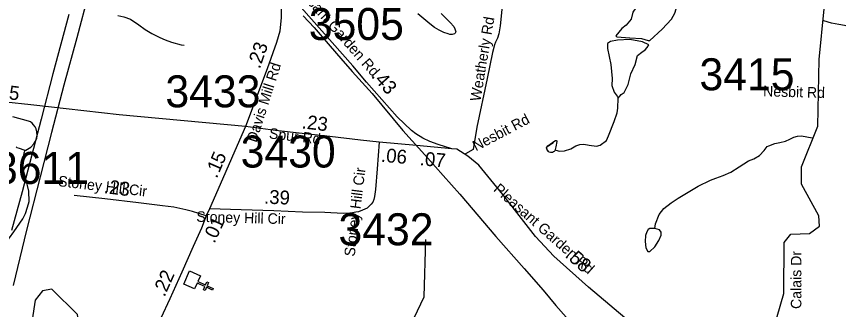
# Model space of a CAD drawing. Extents: x 1662474 to 1856135, y 779280 to 917889.
# Drawn here: x 1767584 to 1774997, y 809921 to 812561 of the extents above; entities that cross this region are included whole.
import ezdxf

# ---------------------------------------------------------------- set-up
doc = ezdxf.new("R2010")
doc.units = 0
for name, color, linetype in [('Cogo Default Point CELL', 7, 'Continuous'), ('Exist Cultural Church CELL', 7, 'Continuous'), ('Exist Hydrographic Misc Water Feature', 7, 'Continuous'), ('Exist Hydrographic Pond Under 1500 Sq Ft', 7, 'Continuous'), ('Exist Railroad Mainline', 7, 'Continuous'), ('Exist Road Non-System Type 51', 7, 'Continuous'), ('Exist Road Non-System Type 51 Label', 7, 'Continuous'), ('Exist Road Secondary Mileage Tenths English Label', 7, 'Continuous'), ('Exist Road Secondary Type 51 Attributed', 7, 'Continuous'), ('Exist Road Secondary Type 51 Label', 7, 'Continuous'), ('Exist Utilities Electrical Transmission Line', 7, 'Continuous'), ('Prop DGN Element Guardrail', 7, 'Continuous')]:
    doc.layers.add(name, color=color, linetype=linetype)

msp = doc.modelspace()

# ---------------------------------------------------------------- linework, layer by layer
at = {"layer": 'Exist Cultural Church CELL'}
msp.add_lwpolyline([(1769242.7, 810225.6), (1769219.6, 810173.6), (1769289.1, 810142.5), (1769302.1, 810171.7), (1769316.7, 810165.2), (1769303.7, 810136), (1769358.6, 810111.5), (1769352, 810096.8), (1769297.1, 810121.4), (1769284.1, 810092.2), (1769269.5, 810098.7), (1769282.5, 810127.9), (1769213, 810159), (1769189.4, 810106.4), (1769092.2, 810149.8), (1769145.5, 810269)], close=True, dxfattribs=at)
at = {"layer": 'Exist Hydrographic Misc Water Feature'}
for points in [[(1774041.3, 808610.9), (1774035.4, 808804.7), (1774306.2, 809376.9), (1774308.3, 809577), (1774444.2, 809859.9), (1774504.3, 810065.4), (1774507.4, 810524.8), (1774566.3, 810599.1), (1774733.4, 810605.5), (1774825.4, 810672.6), (1774818.3, 810764.7), (1774662.4, 811050.1), (1774663.4, 811207.6), (1774808.4, 811572.3), (1774821.3, 812172.6), (1774866.4, 812631.3)], [(1768499.2, 812569), (1768551.3, 812558.5), (1768610.9, 812536), (1768686.6, 812485.4), (1768744.4, 812444.9), (1768804.1, 812406.4), (1768875.6, 812371.8), (1768925.7, 812351.4), (1768981.5, 812328.8), (1769069.2, 812304.2), (1769095.3, 812301.9)], [(1775507, 812335.2), (1775411.3, 812354), (1775367.4, 812376.4), (1775323.5, 812400.8), (1775275.9, 812423.2), (1775050.2, 812479), (1775000.1, 812489.4), (1774932.3, 812500), (1774864.4, 812520.5)], [(1772440.5, 811362.2), (1772446.2, 811358.1), (1772480.3, 811347.9), (1772524.3, 811349.5), (1772582.4, 811369), (1772628.7, 811396.6), (1772662.8, 811406.4), (1772698.8, 811412.1), (1772746.8, 811401.7), (1772812.6, 811393.1), (1772846.9, 811400.9), (1772903.3, 811444.5), (1772923.6, 811486.3), (1772974.6, 811615.9), (1772999.2, 811693.7), (1773005.6, 811733.6), (1773008.3, 811823.7)], [(1773340.1, 810649.9), (1773347, 810694.6), (1773379.8, 810778.3), (1773400.1, 810804.2), (1773422.3, 810830), (1773488.7, 810883.4), (1773549, 810925), (1773731.9, 811031.5), (1773842.4, 811086.6), (1773888.6, 811104.3), (1773956.8, 811129.7), (1774025.1, 811159.1), (1774099.6, 811206.5), (1774185.9, 811259.8), (1774234.1, 811279.4), (1774284.3, 811309), (1774324.7, 811352.7), (1774353, 811388.4), (1774369, 811396.3), (1774421.3, 811416), (1774467.4, 811425.6), (1774519.5, 811439.1), (1774557.6, 811454.8), (1774593.9, 811474.5), (1774625.9, 811482.2), (1774662, 811485.9), (1774757.8, 811467.1)], [(1772440.5, 811362.2), (1772440.3, 811356.2), (1772438.2, 811350.2), (1772432.3, 811344.3), (1772426.1, 811340.3), (1772418.1, 811336.4), (1772412.2, 811334.4), (1772404.2, 811334.5), (1772398.2, 811336.5), (1772388.2, 811338.7), (1772382.2, 811344.6), (1772374.2, 811354.7), (1772370.3, 811358.8), (1772368.3, 811364.8), (1772366.5, 811368.8), (1772364.4, 811378.8), (1772368.5, 811386.8), (1772372.6, 811390.8), (1772376.5, 811394.7), (1772380.6, 811396.7), (1772392.7, 811404.6), (1772404.8, 811412.5), (1772414.8, 811416.5), (1772420.8, 811420.4), (1772424.9, 811428.4), (1772430.8, 811436.3), (1772437, 811442.3), (1772443.1, 811444.2), (1772447, 811444.2), (1772451.1, 811444.2), (1772455, 811442.1), (1772456.9, 811438.1), (1772456.9, 811434.1), (1772448.5, 811386.2), (1772440.5, 811362.2)], [(1772440.5, 811362.2), (1772440.3, 811356.2), (1772438.2, 811350.2), (1772432.3, 811344.3), (1772426.1, 811340.3), (1772418.1, 811336.4), (1772412.2, 811334.4), (1772404.2, 811334.5), (1772388.2, 811338.7), (1772382.2, 811344.6), (1772370.3, 811358.8), (1772366.5, 811368.8), (1772364.4, 811378.8), (1772368.5, 811386.8), (1772376.5, 811394.7), (1772437, 811442.3), (1772443.1, 811444.2), (1772451.1, 811444.2), (1772455, 811442.1), (1772456.9, 811438.1), (1772456.9, 811434.1), (1772448.5, 811386.2), (1772440.5, 811362.2)], [(1767146.2, 810059.4), (1767217, 810150.8), (1767316.2, 810288.1), (1767382.9, 810381.5), (1767455.9, 810481), (1767520.7, 810566.5), (1767561.1, 810622.1), (1767642.1, 810737.5), (1767664.4, 810785.4), (1767684.9, 810843.1), (1767699.3, 810893), (1767696.2, 810987.1), (1767668.9, 811101.4), (1767655.4, 811139.5), (1767641.8, 811197.6), (1767646.6, 811277.6), (1767654.8, 811331.5), (1767663.2, 811357.5)], [(1769575.3, 804740.3), (1769971.2, 805270.5), (1770165.2, 805443.8), (1770531.2, 805456), (1770766.2, 805572.7), (1771077.3, 805943.8), (1771188.2, 806184.4), (1771190.3, 806509.3), (1771165.3, 806536.1), (1771158.3, 806634.7), (1771052.3, 806919.1), (1770690.4, 807540.3), (1770716.2, 807654.6), (1770876.3, 807881.1), (1770937.2, 808172), (1770859.3, 808803.8), (1770862.2, 809138.5), (1770922.3, 809330.9), (1771261.2, 810036.3), (1771274.3, 810551.3)]]:
    msp.add_lwpolyline(points, dxfattribs=at)
at = {"layer": 'Exist Hydrographic Pond Under 1500 Sq Ft'}
for points in [[(1773344.4, 812724.4), (1773241.6, 812750.9), (1773201.8, 812687.9), (1773142.1, 812598.4), (1773125.5, 812535.5), (1773082.4, 812482.4), (1773042.6, 812452.6), (1772989.5, 812386.3), (1772996.2, 812376.3), (1773115.5, 812369.7), (1773218.4, 812363.1), (1773281.4, 812343.2), (1773294.6, 812343.2), (1773407.4, 812446), (1773490.3, 812535.5), (1773520.2, 812591.8), (1773543.4, 812668), (1773533.4, 812681.3), (1773417.3, 812711.1), (1773344.4, 812724.4)], [(1771414.2, 812588.3), (1771495.6, 812507.6), (1771527.4, 812471.3), (1771537.2, 812449.3), (1771543, 812431.2), (1771545, 812421.2), (1771543, 812415.2), (1771538.9, 812409.2), (1771534.8, 812405.3), (1771512.8, 812399.5), (1771492.7, 812399.6), (1771476.7, 812403.8), (1771436.9, 812418.1), (1771395.1, 812438.4), (1771353.3, 812462.8), (1771311.4, 812495.2), (1771204.2, 812586.1)], [(1773251.5, 812260.3), (1773271.4, 812280.2), (1773284.7, 812306.7), (1773228.3, 812333.3), (1773115.5, 812353.1), (1773002.8, 812346.5), (1772939.8, 812336.6), (1772913.2, 812316.7), (1772913.2, 812273.6), (1772943.1, 812127.7), (1772956.4, 812001.8), (1772953, 811938.8), (1772972.9, 811879.1), (1772999.5, 811842.7), (1773008.3, 811823.7)], [(1773008.3, 811823.7), (1773036, 811859.2), (1773062.5, 811875.8), (1773099, 811948.7), (1773122.2, 812044.9), (1773162, 812127.7), (1773185.2, 812210.6), (1773221.7, 812240.4), (1773251.5, 812260.3)], [(1767663.2, 811357.5), (1767669.1, 811357.4), (1767713.4, 811383.1), (1767741.5, 811412.9), (1767755.9, 811438.7), (1767768, 811460.7), (1767772.3, 811488.6), (1767768.6, 811520.7), (1767760.8, 811548.7), (1767752.8, 811566.8), (1767739, 811584.9), (1767725.1, 811599.1), (1767711.2, 811611.2), (1767691.3, 811617.3), (1767551.6, 811658.5)], [(1767581.4, 811386.2), (1767587.3, 811382.1), (1767609.2, 811373.9), (1767651.1, 811359.6), (1767663.2, 811357.5)], [(1773340.1, 810649.9), (1773310.9, 810652.1), (1773294.3, 810650.2), (1773281.4, 810641), (1773268.4, 810620.7), (1773255.5, 810589.3), (1773253.7, 810533.9), (1773259.2, 810476.7), (1773277.7, 810445.3), (1773294.3, 810443.5), (1773340.5, 810485.9), (1773377.4, 810543.2), (1773395.9, 810591.1), (1773395.9, 810618.8), (1773383, 810639.1), (1773340.1, 810649.9)], [(1767752.2, 810006), (1767725.3, 809829.3), (1767941.2, 809719.9), (1768032.3, 809645.8), (1768115.3, 809653.9), (1768150.2, 809784.6), (1768134.2, 809876.8), (1767902.3, 810104.7), (1767819.2, 810090), (1767752.2, 810006)]]:
    msp.add_lwpolyline(points, dxfattribs=at)
at = {"layer": 'Exist Railroad Mainline'}
msp.add_lwpolyline([(1770170.4, 812565.7), (1770269.3, 812461.1), (1770411.8, 812292.2), (1770508.5, 812183.9), (1770612.2, 812064.8), (1770791, 811867.8), (1771067.3, 811535.3), (1771293.6, 811284.5), (1771431.7, 811128.3), (1771580.9, 810960.1), (1771905.3, 810580.2), (1772162.9, 810291.3), (1772331.9, 810096.2), (1772446.9, 809956.7), (1772541.2, 809852)], dxfattribs=at)
at = {"layer": 'Exist Road Non-System Type 51'}
msp.add_lwpolyline([(1772115.6, 813793.7), (1772060.2, 813325.4), (1772008.9, 812979.2), (1771960.2, 812622.5), (1771945.4, 812476.4), (1771933.8, 812403.4), (1771922.8, 812364.2), (1771904.6, 812329.7), (1771895.6, 812305.8), (1771877.1, 812237.8), (1771828.5, 812002.6), (1771735.6, 811563.2), (1771703.4, 811362.8), (1771631.6, 811323.6)], dxfattribs=at)
at = {"layer": 'Exist Road Secondary Type 51 Attributed'}
for p, q in [((1771191.1, 811398.6), (1770855.4, 811428.7)), ((1771510.5, 811370), (1771191.1, 811398.6)), ((1769325.2, 810828), (1769295.4, 810764))]:
    msp.add_line(p, q, dxfattribs=at)
for points in [[(1771510.5, 811370), (1771385.3, 811407.3), (1771312.8, 811433.5), (1771248.1, 811465.9), (1771184, 811502.9), (1771144.9, 811533.3), (1771017.3, 811658.1), (1770739, 811970.3), (1770616.9, 812116), (1770059.4, 812750.8), (1770042.8, 812773.5), (1770029.1, 812797.4), (1770014, 812841.5), (1769988, 812968.6)], [(1769972.6, 812724.4), (1769970.3, 812551.6), (1769959.4, 812429.8), (1769929.6, 812326.9), (1769845.6, 812088.5), (1769650.5, 811568.6)], [(1769650.5, 811568.6), (1768509.7, 811674.7), (1767714.7, 811763.7), (1766583.1, 811884.1), (1765641.7, 811981.9), (1765530.1, 811994.1)], [(1769650.5, 811568.6), (1769552.2, 811350.1), (1769442.6, 811094.4), (1769325.2, 810828)], [(1770855.4, 811428.7), (1770686.3, 811446.3), (1770410.3, 811478.6), (1770160.9, 811507.8), (1769918.8, 811533.4), (1769650.5, 811568.6)], [(1770855.4, 811428.7), (1770836.2, 811189.1), (1770820.6, 811003), (1770812.7, 810938.9), (1770806.9, 810913), (1770796.9, 810889), (1770783.1, 810870.9), (1770765, 810850.9), (1770744.9, 810834.9), (1770704.8, 810815), (1770667.1, 810802.7), (1770644.1, 810797.5), (1770599.3, 810790.6), (1770589.8, 810790), (1770531.3, 810786.4), (1770363.4, 810794.1), (1770163.2, 810797.8), (1769905.1, 810809.3), (1769611.3, 810820.6), (1769325.2, 810828)], [(1771553.3, 811366.2), (1771510.5, 811370)], [(1773527.8, 809090.1), (1773353.5, 809541.1), (1773323.7, 809610.7), (1773278.9, 809670.4), (1773164.6, 809764.9), (1772741.9, 810122.9), (1772428.6, 810401.4), (1772264.5, 810580.4), (1771971, 810958.4), (1771752.2, 811221.9), (1771652.8, 811301.5), (1771553.3, 811366.2)], [(1769295.4, 810764), (1769229.5, 810785.7), (1769171.5, 810805.6), (1769111.4, 810819.6), (1769056.2, 810832.8), (1769003.2, 810843.1), (1768901.4, 810855), (1768685.3, 810882.7), (1768381.1, 810918.2), (1768105, 810947.4)], [(1769295.4, 810764), (1769251.8, 810655.6), (1769178.2, 810489.7), (1769074.7, 810257.4), (1768967.3, 810017), (1768886, 809844.7), (1768830.3, 809732.6), (1768808.5, 809694.2)]]:
    msp.add_lwpolyline(points, dxfattribs=at)
at = {"layer": 'Exist Utilities Electrical Transmission Line'}
for points in [[(1768233.3, 812766.8), (1768127.4, 812370.1), (1768010.1, 811941.2), (1767898.7, 811516.5), (1767797, 811115.8), (1767675.9, 810635.2), (1767554.8, 810136.4)], [(1768056.5, 812577.7), (1767913.4, 812044.6), (1767807.9, 811636.2), (1767634.1, 810982.9), (1767540, 810632.7)]]:
    msp.add_lwpolyline(points, dxfattribs=at)

# ---------------------------------------------------------------- texts
at = {"layer": 'Cogo Default Point CELL'}
for s, p in [('3505', (1770220.3, 812349)), ('3415', (1773742.5, 811896.3)), ('3433', (1768927.2, 811742.7)), ('3430', (1769605.7, 811200.5)), ('3611', (1767381.4, 811053)), ('3432', (1770487.8, 810500.2))]:
    msp.add_text(s, height=288, dxfattribs=at).set_placement(p)
at = {"layer": 'Exist Road Non-System Type 51 Label'}
for s, rotation, p in [('Weatherly Rd', 80.46267, (1771766.7, 811791.2)), ('Calais Dr', 90, (1774661.5, 809926.5))]:
    msp.add_text(s, height=95, rotation=rotation, dxfattribs=at).set_placement(p)
at = {"layer": 'Exist Road Secondary Mileage Tenths English Label'}
for s, rotation, p in [('5', 353.77634, (1767511.9, 811815.2)), ('.23', 353.32339, (1770152.9, 811553.8)), ('5', 66.41437, (1769445, 811223)), ('.06', 354.88198, (1770867.7, 811252.7)), ('.07', 354.88198, (1771216.7, 811221.4)), ('1', 66.41437, (1769411.4, 811145.9)), ('.', 66.41437, (1769389.8, 811096.6)), ('.23', 352.69562, (1768368.3, 810971.2)), ('.22', 65.9274, (1768918.7, 810028.9))]:
    msp.add_text(s, height=125, rotation=rotation, dxfattribs=at).set_placement(p)
at = {"layer": 'Exist Road Secondary Type 51 Label'}
for s, rotation, p in [('Pleasant Garden Rd', 311.41318, (1770035.1, 812874.1)), ('Davis Mill Rd', 72.30635, (1769746, 811420.7)), ('Nesbit Rd', 358.44231, (1774315.5, 811842.1)), ('Nesbit Rd', 27.7697, (1771727.6, 811345.3)), ('Spur Rd', 353.28651, (1769857.3, 811463.5)), ('Stoney Hill Cir', 82.94577, (1770633.1, 810395.1)), ('Stoney Hill Cir', 353.22411, (1767956.4, 811033.7)), ('Pleasant Garden Rd', 318.63703, (1771878.4, 810994.7)), ('Stoney Hill Cir', 358.43021, (1769204.9, 810712.2))]:
    msp.add_text(s, height=95, rotation=rotation, dxfattribs=at).set_placement(p)
at = {"layer": 'Prop DGN Element Guardrail'}
for s, rotation, p in [('.23', 70.58174, (1769777.7, 812084)), ('.43', 311.70769, (1770777.8, 812020.8)), ('.39', 357.44894, (1769814.8, 810875.9)), ('.01', 65.03201, (1769368.6, 810510.8)), ('.58', 318.36641, (1772523.2, 810400.9))]:
    msp.add_text(s, height=125, rotation=rotation, dxfattribs=at).set_placement(p)

doc.saveas('drawing.dxf')
